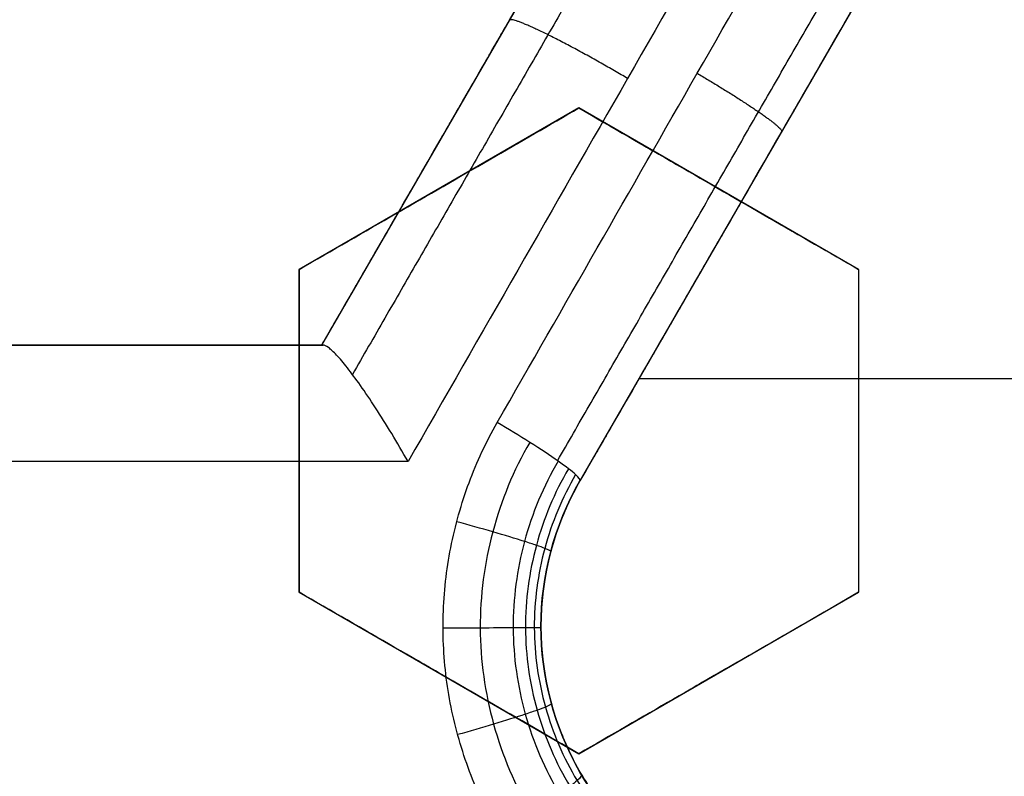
# Model space of a CAD drawing. Header units: centimetres. Extents: x -10 to 8.9, y -34.1 to -8.
# Tile 305 of 656: x -6.7805 to -6.696, y -33.2979 to -33.2329. Entities that reach past the tile are written whole.
import ezdxf

# ---------------------------------------------------------------- set-up
doc = ezdxf.new("R2010")
doc.units = ezdxf.units.CM
doc.layers.add('Default', color=7, linetype='Continuous', true_color=0x000000)

msp = doc.modelspace()

# ---------------------------------------------------------------- linework, layer by layer
at = {"layer": 'Default'}
for p, q in [((-6.75455127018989, -33.26085863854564, -1.0828819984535), (-6.722301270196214, -33.2050000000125, -1.0828819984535)), ((-6.700650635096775, -33.21749999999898, -1.0824960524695), (-6.73240489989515, -33.27249999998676, -1.0824960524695)), ((-6.7325, -33.24050704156, 0.2793142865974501), (-6.756499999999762, -33.25436344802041, 0.2793142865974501)), ((-6.708499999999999, -33.25436344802, 0.2877418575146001), (-6.732499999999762, -33.24050704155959, 0.2877418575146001)), ((-6.716510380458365, -33.24496988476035, -1.097589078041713), (-6.716510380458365, -33.24496988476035, -1.065)), ((-6.74449999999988, -33.24743524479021, 0.2527261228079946), (-6.74449999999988, -33.24743524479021, 0.3059350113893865)), ((-6.72049999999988, -33.24743524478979, 0.2612335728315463), (-6.72049999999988, -33.24743524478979, 0.3144424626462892)), ((-6.7565, -33.25436344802, 0.2730369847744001), (-6.7565, -33.28207626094, 0.2730369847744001)), ((-6.7085, -33.25436344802, 0.28950257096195), (-6.7085, -33.28207626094, 0.28950257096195)), ((-6.841301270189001, -33.26085863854, -1.0925696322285), (-6.754551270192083, -33.26085863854, -1.0925696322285)), ((-6.60944818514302, -33.26375, -1.065), (-6.727353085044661, -33.26375, -1.065)), ((-6.7565, -33.26821985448, 0.2997892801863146), (-6.7565, -33.26821985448, 0.2465803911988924)), ((-6.7085, -33.26821985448, 0.2630747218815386), (-6.7085, -33.26821985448, 0.3162836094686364)), ((-6.756500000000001, -33.28207626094, 0.27456905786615), (-6.732500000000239, -33.29593266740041, 0.27456905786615)), ((-6.732500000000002, -33.2959326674, 0.28260707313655), (-6.708500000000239, -33.28207626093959, 0.28260707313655)), ((-6.735754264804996, -33.285, -1.065), (-6.735754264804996, -33.285, -1.100732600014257)), ((-6.74450000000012, -33.28900446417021, 0.2480709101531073), (-6.74450000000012, -33.28900446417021, 0.30127979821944)), ((-6.72050000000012, -33.28900446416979, 0.2560034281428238), (-6.72050000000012, -33.28900446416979, 0.3092123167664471))]:
    msp.add_line(p, q, dxfattribs=at)
for centre, radius, start, end in [((-6.550000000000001, -33.20500000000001, -0.845), 0.8250000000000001, 180, 0), ((-6.550000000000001, -33.20500000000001, -0.8325), 0.8250000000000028, 180, 0), ((-6.550000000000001, -33.20500000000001, -0.87), 0.8, 180, 0), ((-6.550000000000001, -33.20500000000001, -0.9800000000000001), 0.7575000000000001, 180, 0), ((-6.550000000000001, -33.20500000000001, -0.9375), 0.7575000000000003, 180, 0), ((-6.550000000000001, -33.20500000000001, 0.1625), 0.6775000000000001, 180, 0), ((-6.550000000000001, -33.20500000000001, 0.18125), 0.6724999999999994, 180, 0), ((-6.550000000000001, -33.20500000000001, -1.21), 0.67, 180, 0), ((-6.550000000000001, -33.20500000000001, -1.24), 0.6400000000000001, 180, 0), ((-6.550000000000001, -33.20500000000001, 0.2), 0.6367740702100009, 180, 0), ((-6.550000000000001, -33.20500000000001, 0.1625), 0.6231698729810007, 180, 0), ((-6.550000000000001, -33.20500000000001, 0.17875), 0.6075000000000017, 180, 0), ((-6.550000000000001, -33.20500000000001, -1.230490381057), 0.6075000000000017, 180, 0), ((-6.550000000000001, -33.20500000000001, 0.1782088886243), 0.55, 180, 0), ((-6.550000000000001, -33.20500000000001, 0.195), 0.55, 180, 0), ((-6.710754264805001, -33.28499999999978, -1.065), 0.02500000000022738, 150.0000000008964, 270)]:
    msp.add_arc(centre, radius, start, end, dxfattribs=at)
at = {"layer": 'Default', "extrusion": (0, 0, -1)}
for centre, radius, start, end in [((6.550000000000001, -33.20500000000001, 0.82), 0.8250000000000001, 180, 0), ((6.550000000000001, -33.20500000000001, 1.03), 0.82, 180, 0), ((6.550000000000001, -33.20500000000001, 1.005), 0.7950000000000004, 180, 0), ((6.550000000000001, -33.20500000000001, 0.87), 0.7825000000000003, 180, 0), ((6.550000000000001, -33.20500000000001, 1.005), 0.7825000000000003, 180, 0), ((6.550000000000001, -33.20500000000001, 0.895), 0.7575000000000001, 180, 0), ((6.550000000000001, -33.20500000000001, 0.53), 0.75, 180, 0), ((6.550000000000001, -33.20500000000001, -0.2075), 0.75, 180, 0), ((6.550000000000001, -33.20500000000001, -0.2075), 0.7025000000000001, 180, 0), ((6.550000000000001, -33.20500000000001, -0.1825), 0.6775000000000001, 180, 0), ((6.550000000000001, -33.20500000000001, -0.1725), 0.677500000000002, 180, 0), ((6.550000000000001, -33.20500000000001, -0.1625), 0.6724999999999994, 180, 0), ((6.550000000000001, -33.20500000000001, -0.2), 0.6724999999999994, 180, 0), ((6.550000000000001, -33.20500000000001, -0.2), 0.6367740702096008, 180, 0), ((6.550000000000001, -33.20500000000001, -0.1809807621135), 0.6125, 180, 0), ((6.550000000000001, -33.20500000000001, -0.1625), 0.6075000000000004, 180, 0), ((6.550000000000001, -33.20500000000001, -0.195), 0.6075000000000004, 180, 0), ((6.550000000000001, -33.20500000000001, 1.220980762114), 0.6075, 180, 0), ((6.550000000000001, -33.20500000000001, 1.24), 0.6075000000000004, 180, 0), ((6.550000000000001, -33.20500000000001, -0.18660444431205), 0.5500000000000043, 180, 0), ((6.710754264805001, -33.285, 1.0828634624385), 0.02499999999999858, 270, 30.00000003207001), ((6.550000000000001, -33.20500000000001, -0.2338592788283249), 0.2509115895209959, 335.4887587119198, 341.2614884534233)]:
    msp.add_arc(centre, radius, start, end, dxfattribs=at)
at = {"layer": 'Default', "extrusion": (1.379857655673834e-06, 1.228458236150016e-16, -0.9999999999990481)}
msp.add_arc((6.549999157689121, -33.20500000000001, 0.534870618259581), 0.7584484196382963, 180, 287.9998757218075, dxfattribs=at)
at = {"layer": 'Default', "extrusion": (0, 1, 0)}
msp.add_arc((6.549999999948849, -2.310000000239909, -33.26085863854), 1.225000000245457, 76.24344872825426, 80.39320028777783, dxfattribs=at)
at = {"layer": 'Default', "extrusion": (0, -1, 0)}
for centre, radius, start, end in [((-6.550000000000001, -2.31, 33.26085863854), 1.225000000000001, 99.60679971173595, 103.7565512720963), ((-6.549999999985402, -2.310000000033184, 33.27085863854), 1.215000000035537, 99.33853839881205, 104.7216537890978)]:
    msp.add_arc(centre, radius, start, end, dxfattribs=at)
at = {"layer": 'Default'}
for points, knots in [([(-7.25390305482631, -33.56840902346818, -0.8199977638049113), (-7.239970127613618, -33.59537958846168, -0.8193732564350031), (-7.197884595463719, -33.66655691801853, -0.8176865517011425), (-7.113620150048, -33.76862670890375, -0.81511924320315), (-6.994860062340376, -33.866663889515, -0.8121318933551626), (-6.8551972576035, -33.941825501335, -0.8088691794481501), (-6.7032925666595, -33.98743246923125, -0.8056064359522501), (-6.549994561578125, -34.002084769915, -0.8026191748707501), (-6.3966967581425, -33.98743035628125, -0.7996319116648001), (-6.2447926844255, -33.94182142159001, -0.7963691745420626), (-6.105130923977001, -33.86665750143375, -0.7931064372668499), (-5.986372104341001, -33.768620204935, -0.7901191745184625), (-5.888336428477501, -33.64986004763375, -0.78713191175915), (-5.813174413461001, -33.510197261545, -0.7838691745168), (-5.7675675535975, -33.358292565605, -0.7806064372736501), (-5.757116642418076, -33.24895133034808, -0.7784757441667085), (-5.757895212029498, -33.19070947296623, -0.7773408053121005), (-5.758086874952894, -33.18356754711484, -0.7772014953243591)], [9.214509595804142, 9.214509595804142, 9.214509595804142, 9.214509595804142, 10.15353266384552, 11.77663579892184, 13.3997389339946, 15.02284206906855, 16.64594520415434, 18.26904833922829, 19.89215147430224, 21.5152546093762, 23.13835774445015, 24.7614608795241, 26.38456401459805, 28.00766714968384, 29.63077028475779, 31.25387341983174, 31.48074763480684, 31.48074763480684, 31.48074763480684, 31.48074763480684]), ([(-7.106978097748, -33.74388811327, -0.7599999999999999), (-7.092222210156, -33.75913934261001, -0.7595840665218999), (-7.061456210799, -33.78842967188, -0.7587546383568), (-7.011855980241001, -33.8284314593, -0.7574640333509), (-6.959138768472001, -33.86422929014, -0.7561495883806), (-6.903661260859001, -33.8955805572, -0.7548164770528), (-6.845798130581, -33.92227348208, -0.7534746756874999), (-6.785940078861, -33.94412789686, -0.7521330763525), (-6.724491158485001, -33.96099638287, -0.7508004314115), (-6.661867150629, -33.97276520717, -0.7494871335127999), (-6.598488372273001, -33.97935553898, -0.7481967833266), (-6.534783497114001, -33.98072302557, -0.7469575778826), (-6.471175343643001, -33.97685787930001, -0.7456906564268), (-6.408099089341, -33.96778569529, -0.7443887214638), (-6.345979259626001, -33.95356760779, -0.7430648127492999), (-6.285235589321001, -33.93429948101, -0.7417267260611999), (-6.226278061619, -33.91011135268, -0.7403838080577), (-6.169504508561, -33.88116649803, -0.7390450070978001), (-6.115297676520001, -33.84765987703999, -0.7377194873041), (-6.064025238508, -33.80981942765, -0.7364157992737), (-6.01602695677, -33.76789486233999, -0.7351442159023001), (-5.971638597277, -33.72218061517, -0.7339075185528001), (-5.931146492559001, -33.67297253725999, -0.7326198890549), (-5.89482990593, -33.62060801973, -0.7313083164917), (-5.862932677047, -33.56543920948, -0.7299767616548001), (-5.835670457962, -33.50783861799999, -0.7286354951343), (-5.813227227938, -33.44819500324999, -0.7272933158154), (-5.795754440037, -33.38691081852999, -0.7259590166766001), (-5.783370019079, -33.32440000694, -0.7246429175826), (-5.776444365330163, -33.26360356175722, -0.7234004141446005), (-5.775000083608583, -33.22369004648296, -0.7226183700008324), (-5.77500001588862, -33.20499999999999, -0.7222512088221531)], [-30.59397759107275, -30.59397759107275, -30.59397759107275, -30.59397759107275, -29.95660305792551, -29.31922852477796, -28.68185399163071, -28.04447945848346, -27.40710492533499, -26.76973039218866, -26.13235585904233, -25.49498132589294, -24.85760679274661, -24.22023225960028, -23.5828577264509, -22.94548319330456, -22.30810866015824, -21.67073412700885, -21.03335959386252, -20.39598506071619, -19.7586105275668, -19.12123599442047, -18.48386146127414, -17.84648692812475, -17.20911239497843, -16.57173786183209, -15.93436332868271, -15.29698879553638, -14.65961426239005, -14.02223972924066, -13.38486519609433, -12.747490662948, -12.18619863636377, -12.18619863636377, -12.18619863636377, -12.18619863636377]), ([(-6.736715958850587, -33.26920493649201, -1.108833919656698), (-6.738105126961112, -33.27159895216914, -1.109055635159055), (-6.740240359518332, -33.27679706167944, -1.109400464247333), (-6.741343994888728, -33.28514723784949, -1.109582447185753), (-6.740165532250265, -33.29348327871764, -1.109388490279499), (-6.736880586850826, -33.30127590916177, -1.108857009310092), (-6.732602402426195, -33.30661427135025, -1.108184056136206), (-6.729537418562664, -33.30921434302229, -1.107714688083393), (-6.728515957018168, -33.30998042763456, -1.107559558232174)], [0.02744976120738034, 0.02744976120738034, 0.02744976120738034, 0.02744976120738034, 0.1258861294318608, 0.2243224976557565, 0.3227588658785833, 0.4211952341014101, 0.5196316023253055, 0.5656265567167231, 0.5656265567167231, 0.5656265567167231, 0.5656265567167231]), ([(-6.734282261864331, -33.2708184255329, -1.106548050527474), (-6.735542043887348, -33.27296229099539, -1.106766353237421), (-6.737480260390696, -33.27762674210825, -1.107105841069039), (-6.738485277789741, -33.28513248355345, -1.107285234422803), (-6.737412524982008, -33.29262476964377, -1.107094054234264), (-6.734429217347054, -33.29961825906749, -1.10657060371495), (-6.729721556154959, -33.30540953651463, -1.105765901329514), (-6.725408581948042, -33.3085234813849, -1.105051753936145), (-6.722895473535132, -33.30982880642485, -1.104643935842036), (-6.722552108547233, -33.30999858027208, -1.104588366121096)], [0.02744976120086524, 0.02744976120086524, 0.02744976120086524, 0.02744976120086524, 0.1258861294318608, 0.2243224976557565, 0.3227588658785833, 0.4211952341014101, 0.5196316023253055, 0.6180679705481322, 0.6334685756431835, 0.6334685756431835, 0.6334685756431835, 0.6334685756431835]), ([(-6.733392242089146, -33.27147087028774, -1.105027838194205), (-6.73459627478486, -33.27351550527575, -1.105250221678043), (-6.736449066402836, -33.27796493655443, -1.105596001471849), (-6.737409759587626, -33.28512639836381, -1.105778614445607), (-6.736384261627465, -33.29227506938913, -1.105583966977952), (-6.733532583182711, -33.29894596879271, -1.105050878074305), (-6.729033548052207, -33.30446808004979, -1.104230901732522), (-6.724116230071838, -33.30800892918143, -1.10336220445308), (-6.720757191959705, -33.30952906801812, -1.10278427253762), (-6.719499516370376, -33.30999071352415, -1.10257026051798)], [0.02744976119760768, 0.02744976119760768, 0.02744976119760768, 0.02744976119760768, 0.1258861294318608, 0.2243224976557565, 0.3227588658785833, 0.4211952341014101, 0.5196316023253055, 0.6180679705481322, 0.6745283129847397, 0.6745283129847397, 0.6745283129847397, 0.6745283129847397]), ([(-6.732781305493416, -33.27197558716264, -1.103360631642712), (-6.733938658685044, -33.27394557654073, -1.103589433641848), (-6.735719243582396, -33.27822962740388, -1.10394515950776), (-6.73664115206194, -33.28512157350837, -1.104132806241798), (-6.73565681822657, -33.29200159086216, -1.103932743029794), (-6.732917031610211, -33.29842394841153, -1.10338448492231), (-6.728588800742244, -33.30375199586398, -1.102540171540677), (-6.723019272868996, -33.30777882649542, -1.101487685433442), (-6.718725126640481, -33.30944540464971, -1.100703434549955), (-6.716478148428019, -33.30998806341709, -1.100302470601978)], [0.02744976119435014, 0.02744976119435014, 0.02744976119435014, 0.02744976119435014, 0.1258861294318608, 0.2243224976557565, 0.3227588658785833, 0.4211952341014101, 0.5196316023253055, 0.6180679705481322, 0.7191162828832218, 0.7191162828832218, 0.7191162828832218, 0.7191162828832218]), ([(-6.734909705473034, -33.27858688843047, -1.100547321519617), (-6.734897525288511, -33.27854433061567, -1.101625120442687), (-6.735139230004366, -33.27840671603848, -1.103351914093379), (-6.736095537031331, -33.27805855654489, -1.105563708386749), (-6.737460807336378, -33.27760922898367, -1.107598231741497), (-6.739810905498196, -33.27690164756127, -1.109550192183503), (-6.741954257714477, -33.27630189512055, -1.110257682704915), (-6.74298120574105, -33.27602190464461, -1.110423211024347)], [0.02529930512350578, 0.02529930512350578, 0.02529930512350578, 0.02529930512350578, 0.06397842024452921, 0.0835371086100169, 0.103095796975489, 0.1422131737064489, 0.180822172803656, 0.180822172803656, 0.180822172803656, 0.180822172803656]), ([(-6.735754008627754, -33.28511450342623, -1.100732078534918), (-6.735753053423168, -33.28511529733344, -1.10180868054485), (-6.736020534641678, -33.28511780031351, -1.103531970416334), (-6.737027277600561, -33.28512404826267, -1.105739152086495), (-6.738450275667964, -33.28513207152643, -1.107769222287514), (-6.740883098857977, -33.2851446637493, -1.109723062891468), (-6.743094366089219, -33.28515532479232, -1.110441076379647), (-6.744153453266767, -33.2851603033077, -1.110612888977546)], [0.0252210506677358, 0.0252210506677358, 0.0252210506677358, 0.0252210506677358, 0.06397842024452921, 0.0835371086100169, 0.103095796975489, 0.1422131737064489, 0.1808197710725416, 0.1808197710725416, 0.1808197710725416, 0.1808197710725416]), ([(-6.734849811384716, -33.29163593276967, -1.100525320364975), (-6.734835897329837, -33.29167969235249, -1.101605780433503), (-6.735075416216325, -33.29182195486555, -1.103336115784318), (-6.736029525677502, -33.292182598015, -1.105551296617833), (-6.737390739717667, -33.29264754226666, -1.107586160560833), (-6.739735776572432, -33.29338011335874, -1.109538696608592), (-6.741875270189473, -33.29400113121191, -1.11024536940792), (-6.742900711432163, -33.29429112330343, -1.110410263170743)], [0.02519777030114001, 0.02519777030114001, 0.02519777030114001, 0.02519777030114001, 0.06397842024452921, 0.0835371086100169, 0.103095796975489, 0.1422131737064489, 0.1808564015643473, 0.1808564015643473, 0.1808564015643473, 0.1808564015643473]), ([(-6.732282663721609, -33.29770937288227, -1.099963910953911), (-6.732238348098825, -33.29778443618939, -1.101050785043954), (-6.732405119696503, -33.29804536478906, -1.102795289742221), (-6.733211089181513, -33.29872909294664, -1.105027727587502), (-6.734397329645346, -33.29962017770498, -1.107076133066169), (-6.736488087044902, -33.30103595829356, -1.109024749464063), (-6.738417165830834, -33.30223760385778, -1.109699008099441), (-6.739343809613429, -33.30279817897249, -1.10984420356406)], [0.02532369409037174, 0.02532369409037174, 0.02532369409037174, 0.02532369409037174, 0.06397842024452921, 0.0835371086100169, 0.103095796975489, 0.1422131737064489, 0.1809635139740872, 0.1809635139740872, 0.1809635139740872, 0.1809635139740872])]:
    msp.add_open_spline(points, degree=3, knots=knots, dxfattribs=at)
for points, degree in [([(-6.784376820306, -33.92632328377, -0.6348712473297), (-6.764656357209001, -33.93273073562, -0.6344490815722), (-6.724689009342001, -33.94393729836, -0.633599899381), (-6.663491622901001, -33.95576836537, -0.6322885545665), (-6.601787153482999, -33.96253013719, -0.6309937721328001), (-6.539536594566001, -33.96422791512, -0.6297057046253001), (-6.477460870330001, -33.96082753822, -0.6284103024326), (-6.415679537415, -33.95232918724, -0.6270910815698), (-6.35486998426, -33.93879804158, -0.6257683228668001), (-6.295545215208, -33.9203893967, -0.6244478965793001), (-6.237984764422, -33.8972257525, -0.623144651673), (-6.182427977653, -33.86939923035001, -0.6218537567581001), (-6.129272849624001, -33.83707727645, -0.6205564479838), (-6.079027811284, -33.80058233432, -0.6192530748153), (-6.031826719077, -33.76000954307, -0.6179600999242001), (-5.988101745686, -33.71569057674, -0.6166713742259), (-5.948216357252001, -33.66802508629, -0.6153674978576), (-5.912278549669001, -33.61713143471, -0.6140446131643), (-5.880633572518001, -33.56345166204, -0.6127228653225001), (-5.853541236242, -33.50744909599, -0.6114034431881), (-5.831165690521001, -33.449566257, -0.6101072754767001), (-5.813524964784, -33.38977936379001, -0.6088150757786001), (-5.800887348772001, -33.32893727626, -0.6075112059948), (-5.793258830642, -33.26727865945, -0.6062112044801), (-5.791549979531, -33.22577288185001, -0.6053463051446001), (-5.791549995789, -33.20499985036, -0.6049143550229)], 3), ([(-6.754551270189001, -33.26085863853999, -1.065), (-6.738426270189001, -33.23292931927, -1.065), (-6.722301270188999, -33.20500000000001, -1.065)], 2), ([(-6.754551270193, -33.26085863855, -1.100763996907), (-6.743823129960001, -33.24227695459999, -1.099026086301), (-6.733071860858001, -33.22365521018, -1.097430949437), (-6.722301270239, -33.20500000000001, -1.095979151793)], 3), ([(-6.709441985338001, -33.20500000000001, -1.105507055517), (-6.722041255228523, -33.2270021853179, -1.107174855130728), (-6.734614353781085, -33.24895866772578, -1.109040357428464), (-6.747155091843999, -33.27085863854, -1.111102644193)], 3), ([(-6.739505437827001, -33.26750000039, -1.10986971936), (-6.728076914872, -33.24754229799, -1.108065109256), (-6.716622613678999, -33.22753957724, -1.106423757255), (-6.705147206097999, -33.20749999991, -1.104946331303)], 3), ([(-6.700615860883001, -33.2174397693, -1.09539878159), (-6.711231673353, -33.23582689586, -1.096790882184), (-6.721829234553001, -33.25418240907, -1.098322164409), (-6.732404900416, -33.27249999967, -1.099992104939)], 3), ([(-6.700650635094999, -33.2175, -1.065), (-6.7165277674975, -33.245, -1.065), (-6.732404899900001, -33.2725, -1.065)], 2), ([(-6.7565, -33.25436344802, 0.2479061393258), (-6.753675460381, -33.25273269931, 0.2490440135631), (-6.748131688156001, -33.24953200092, 0.2512728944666), (-6.74013489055, -33.24491504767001, 0.2544741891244), (-6.73501021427, -33.24195631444, 0.2565159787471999), (-6.732500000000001, -33.24050704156, 0.2575135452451)], 3), ([(-6.7565, -33.25436344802, 0.3011150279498), (-6.753679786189, -33.25273519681, 0.3022511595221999), (-6.748141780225, -33.24953782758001, 0.3044777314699), (-6.740144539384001, -33.24492061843, 0.3076792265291), (-6.735014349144, -33.24195870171, 0.3097232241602), (-6.732500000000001, -33.24050704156, 0.3107224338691)], 3), ([(-6.732500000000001, -33.24050704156, 0.3107224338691), (-6.732500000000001, -33.24050704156, 0.2841179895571), (-6.732500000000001, -33.24050704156, 0.2575135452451)], 2), ([(-6.732500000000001, -33.24050704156, 0.2575135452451), (-6.729634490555, -33.2421614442, 0.2584223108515), (-6.724036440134, -33.24539348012, 0.2601698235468), (-6.716088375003, -33.24998229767, 0.2625688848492), (-6.710990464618, -33.2529255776, 0.2640514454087), (-6.7085, -33.25436344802, 0.2647612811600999)], 3), ([(-6.732500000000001, -33.24050704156, 0.3107224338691), (-6.72962384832, -33.2421675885, 0.3116345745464), (-6.724011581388, -33.24540783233, 0.3133863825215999), (-6.716065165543, -33.24999569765, 0.3157846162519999), (-6.710980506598, -33.25293132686, 0.3172631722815), (-6.7085, -33.25436344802, 0.3179701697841)], 3), ([(-6.7565, -33.25436344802, 0.2479061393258), (-6.7565, -33.25436344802, 0.2745105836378), (-6.7565, -33.25436344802, 0.3011150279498)], 2), ([(-6.7565, -33.28207626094, 0.244958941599), (-6.7565, -33.27899511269, 0.2453510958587), (-6.7565, -33.27283441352, 0.2460938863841), (-6.7565, -33.26360538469, 0.2470778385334), (-6.7565, -33.25744460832, 0.2476454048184), (-6.7565, -33.25436344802, 0.2479061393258)], 3), ([(-6.7565, -33.28207626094, 0.298167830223), (-6.7565, -33.27899306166, 0.2985602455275), (-6.7565, -33.27282962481, 0.2993033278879), (-6.7565, -33.26360092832, 0.3002871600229), (-6.7565, -33.25744269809, 0.30085445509), (-6.7565, -33.25436344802, 0.3011150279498)], 3), ([(-6.7085, -33.25436344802, 0.3179701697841), (-6.7085, -33.25436344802, 0.2913657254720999), (-6.7085, -33.25436344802, 0.2647612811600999)], 2), ([(-6.7085, -33.25436344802, 0.2647612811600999), (-6.7085, -33.25742648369, 0.2644297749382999), (-6.7085, -33.26356279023, 0.2637092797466), (-6.7085, -33.27277727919, 0.2624666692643), (-6.7085, -33.27897049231, 0.2615293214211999), (-6.7085, -33.28207626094, 0.2610349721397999)], 3), ([(-6.7085, -33.25436344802, 0.3179701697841), (-6.7085, -33.25743124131, 0.3176381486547), (-6.7085, -33.26357388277, 0.3169167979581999), (-6.7085, -33.27278919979, 0.3156738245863), (-6.7085, -33.2789755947, 0.3147373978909), (-6.7085, -33.28207626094, 0.3142438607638)], 3), ([(-6.841301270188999, -33.26085863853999, -1.065), (-6.797926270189, -33.26085863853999, -1.065), (-6.754551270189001, -33.26085863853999, -1.065)], 2), ([(-6.754435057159, -33.26085863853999, -1.102179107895), (-6.75446081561, -33.26085863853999, -1.10202359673), (-6.754503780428, -33.26085863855, -1.101711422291), (-6.754542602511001, -33.26085863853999, -1.101239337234), (-6.75455127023, -33.26085863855, -1.100922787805), (-6.754551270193, -33.26085863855, -1.100763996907)], 3), ([(-6.754551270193, -33.26085863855, -1.100763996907), (-6.754551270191, -33.260858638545, -1.0828819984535), (-6.754551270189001, -33.26085863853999, -1.065)], 2), ([(-6.747155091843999, -33.27085863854, -1.111102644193), (-6.747619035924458, -33.27003712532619, -1.111178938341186), (-6.748562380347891, -33.26842475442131, -1.111129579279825), (-6.749959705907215, -33.26619419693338, -1.110503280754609), (-6.751271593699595, -33.26425385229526, -1.109377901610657), (-6.752398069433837, -33.26273698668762, -1.107891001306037), (-6.753322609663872, -33.26164665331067, -1.106131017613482), (-6.754015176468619, -33.26100185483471, -1.104211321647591), (-6.754322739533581, -33.26085863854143, -1.102857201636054), (-6.754435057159, -33.26085863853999, -1.102179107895)], 3), ([(-6.733736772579, -33.31000000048, -1.108974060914), (-6.735096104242, -33.30864640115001, -1.109182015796), (-6.737565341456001, -33.30575715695, -1.10956290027), (-6.740569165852, -33.30082281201, -1.110037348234), (-6.742729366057, -33.29545102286, -1.110382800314), (-6.743980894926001, -33.28981860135, -1.110584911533), (-6.744298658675, -33.28403903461, -1.110636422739), (-6.743650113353, -33.27822350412, -1.110531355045), (-6.742056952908, -33.27258676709, -1.110274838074), (-6.740451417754, -33.26915296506, -1.110019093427), (-6.739505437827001, -33.26750000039, -1.10986971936)], 3), ([(-6.732404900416, -33.27249999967, -1.099992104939), (-6.732361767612, -33.27242529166, -1.101084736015), (-6.732589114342, -33.27208155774, -1.103415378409), (-6.734117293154, -33.27089915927, -1.1067072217), (-6.736634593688, -33.26923284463, -1.109043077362), (-6.738570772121, -33.26805308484, -1.109722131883), (-6.739505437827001, -33.26750000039, -1.10986971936)], 3), ([(-6.732404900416, -33.27249999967, -1.099992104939), (-6.733183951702, -33.27384935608, -1.10016459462), (-6.734494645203, -33.2767026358, -1.10044668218), (-6.735633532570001, -33.28131823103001, -1.100681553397), (-6.735881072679, -33.28606740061, -1.100726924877), (-6.735232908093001, -33.29077133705, -1.100590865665), (-6.733706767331, -33.29528249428, -1.100270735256), (-6.731354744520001, -33.29942865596, -1.099764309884), (-6.728251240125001, -33.30306991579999, -1.099093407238), (-6.724474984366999, -33.30608598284, -1.098293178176), (-6.720133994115, -33.30834532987, -1.09740570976), (-6.715459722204, -33.30970937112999, -1.096479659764), (-6.712312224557, -33.30999996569, -1.095887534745), (-6.710754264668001, -33.30999996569, -1.095593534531)], 3), ([(-6.732404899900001, -33.2725, -1.065), (-6.732404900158, -33.272499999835, -1.0824960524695), (-6.732404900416, -33.27249999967, -1.099992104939)], 2), ([(-6.7565, -33.28207626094, 0.298167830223), (-6.7565, -33.28207626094, 0.271563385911), (-6.7565, -33.28207626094, 0.244958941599)], 2), ([(-6.732500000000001, -33.2959326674, 0.2509702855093), (-6.735079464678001, -33.29444341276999, 0.2503717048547), (-6.740296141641, -33.29143156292, 0.2491280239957), (-6.748268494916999, -33.28682872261, 0.2471307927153), (-6.753733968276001, -33.2836732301, 0.2456988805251), (-6.7565, -33.28207626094, 0.244958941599)], 3), ([(-6.732500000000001, -33.2959326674, 0.3041791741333), (-6.735085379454, -33.29443999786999, 0.3035792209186), (-6.740309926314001, -33.29142360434, 0.3023335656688), (-6.748282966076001, -33.28682036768, 0.3003359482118), (-6.753740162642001, -33.28366965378, 0.2989061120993), (-6.7565, -33.28207626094, 0.298167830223)], 3), ([(-6.7085, -33.28207626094, 0.2610349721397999), (-6.711112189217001, -33.28358440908, 0.2599398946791), (-6.716372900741, -33.2866216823, 0.2577342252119), (-6.724374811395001, -33.29124158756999, 0.2543784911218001), (-6.729779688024, -33.29436209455, 0.2521114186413), (-6.732500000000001, -33.2959326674, 0.2509702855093)], 3), ([(-6.7085, -33.28207626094, 0.3142438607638), (-6.711110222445, -33.28358327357, 0.31314960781), (-6.716368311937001, -33.28661903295, 0.3109450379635), (-6.724370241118, -33.29123894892, 0.3075892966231), (-6.729777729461, -33.29436096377, 0.3053211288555), (-6.732500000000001, -33.2959326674, 0.3041791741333)], 3), ([(-6.7085, -33.28207626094, 0.3142438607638), (-6.7085, -33.28207626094, 0.2876394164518), (-6.7085, -33.28207626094, 0.2610349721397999)], 2), ([(-6.732500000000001, -33.2959326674, 0.3041791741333), (-6.732500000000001, -33.2959326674, 0.2775747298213), (-6.732500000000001, -33.2959326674, 0.2509702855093)], 2)]:
    msp.add_open_spline(points, degree=degree, dxfattribs=at)
for points, weights in [([(-6.718324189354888, -33.20498643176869, -1.103407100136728), (-6.729568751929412, -33.22452417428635, -1.104946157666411), (-6.740771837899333, -33.24399026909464, -1.106639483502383), (-6.75192865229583, -33.26337639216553, -1.108484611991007)], [0.8326027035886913, 0.831105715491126, 0.8296014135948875, 0.82809008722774]), ([(-6.734329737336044, -33.27078505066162, -1.106613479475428), (-6.723453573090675, -33.25189457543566, -1.104922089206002), (-6.712570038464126, -33.23299103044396, -1.103380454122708), (-6.701684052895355, -33.21408295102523, -1.101987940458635)], [0.8766923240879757, 0.8754142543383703, 0.8741269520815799, 0.8728306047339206]), ([(-6.728322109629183, -33.23797048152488, -1.108157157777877), (-6.733847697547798, -33.23471003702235, -1.108977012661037), (-6.738210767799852, -33.23255605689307, -1.104715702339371), (-6.738450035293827, -33.2329704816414, -1.098265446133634)], [0.9999999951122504, 0.773761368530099, 0.7737613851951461, 1.000000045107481]), ([(-6.722345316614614, -33.23753317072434, -1.107285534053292), (-6.717812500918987, -33.2402039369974, -1.106635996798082), (-6.714914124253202, -33.24220508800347, -1.102674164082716), (-6.715103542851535, -33.24253317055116, -1.097386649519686)], [0.9999999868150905, 0.8328539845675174, 0.832853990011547, 1.000000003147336])]:
    msp.add_rational_spline(points, weights, degree=3, dxfattribs=at)

doc.saveas('drawing.dxf')
